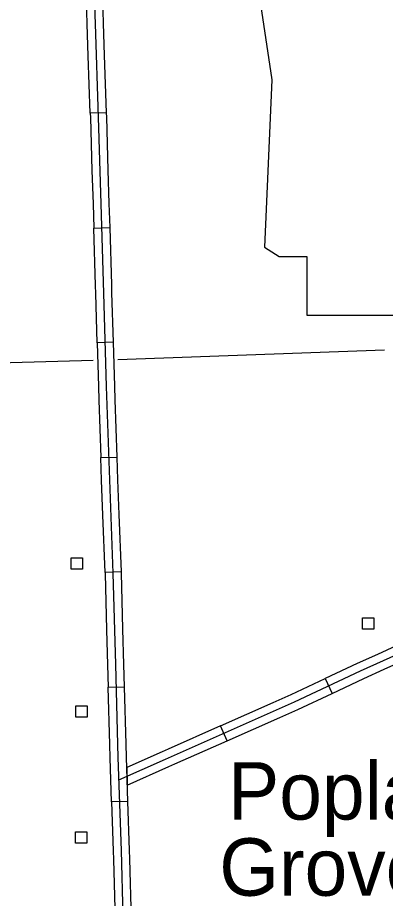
# Model space of a CAD drawing. Extents: x 1084508 to 1142749, y 1057638 to 1093403.
# Drawn here: x 1137191 to 1138253, y 1081502 to 1084044 of the extents above; entities that cross this region are included whole.
import ezdxf

# ---------------------------------------------------------------- set-up
doc = ezdxf.new("R2010")
doc.units = 0
for name, color, linetype in [('Level 21', 7, 'Continuous'), ('Level 24', 7, 'Continuous'), ('Level 31', 7, 'Continuous'), ('Level 5', 7, 'Continuous'), ('Level 56', 7, 'Continuous')]:
    doc.layers.add(name, color=color, linetype=linetype)

msp = doc.modelspace()

# ---------------------------------------------------------------- linework, layer by layer
at = {"layer": 'Level 21'}
for p, q in [((1137877, 1084182.7), (1137924.8, 1083864.1)), ((1137924.8, 1083864.1), (1137903.5, 1083380.8)), ((1137903.5, 1083380.8), (1137946, 1083354.3)), ((1137946, 1083354.3), (1138025.7, 1083354.3)), ((1138025.7, 1083354.3), (1138025.7, 1083184.4)), ((1138025.7, 1083184.4), (1138694.8, 1083184.4))]:
    msp.add_line(p, q, dxfattribs=at)
at = {"layer": 'Level 31'}
for p, q in [((1137448.2, 1083769.2), (1137401.1, 1083767.6)), ((1137448.2, 1083769.2), (1137448.2, 1083769.2)), ((1137411, 1083436.4), (1137458, 1083437.8)), ((1137468, 1083106.5), (1137420.9, 1083105)), ((1137431.5, 1082773.7), (1137478.6, 1082775.2)), ((1137490.7, 1082444.1), (1137443.6, 1082442.3)), ((1138078.9, 1082136.1), (1138098.9, 1082093.4)), ((1137452.8, 1082111.3), (1137499.8, 1082112.5)), ((1137796.3, 1081956.8), (1137777.3, 1081999.9)), ((1137509.6, 1081781.4), (1137462.5, 1081779.8)), ((1137509.6, 1081781.4), (1137509.6, 1081781.4))]:
    msp.add_line(p, q, dxfattribs=at)
for points in [[(1137495.9, 1081449.3), (1137490.9, 1081639.9), (1137481.6, 1081908.1), (1137474.6, 1082176.3), (1137467.3, 1082440.2), (1137457.2, 1082709.2), (1137448.3, 1082979.3), (1137440.2, 1083248.3), (1137432.4, 1083506.4), (1137425.1, 1083755.9), (1137415.8, 1084025.7), (1137406.8, 1084291.9), (1137401.4, 1084558.2), (1137392.9, 1084820.1), (1137384, 1085095.7), (1137374.7, 1085362.7), (1137366.9, 1085619.3), (1137361.5, 1085894.8), (1137352.6, 1086164.5), (1137350.9, 1086216.8)], [(1137395.4, 1083933.2), (1137392.2, 1084024.9), (1137389.8, 1084098.9)], [(1137442.4, 1083934.8), (1137439.3, 1084026.5), (1137436.8, 1084100.4)], [(1137401.1, 1083767.6), (1137395.4, 1083933.2)], [(1137448.2, 1083769.2), (1137442.4, 1083934.8)], [(1137401.1, 1083767.6), (1137401.5, 1083755.2), (1137406, 1083602)], [(1137453.1, 1083603.4), (1137448.6, 1083756.7), (1137448.2, 1083769.2)], [(1137406, 1083602), (1137408.9, 1083505.7), (1137411, 1083436.4)], [(1137458, 1083437.8), (1137455.9, 1083507.1), (1137453.1, 1083603.4)], [(1137415.9, 1083270.7), (1137411, 1083436.4)], [(1137463, 1083272.1), (1137458, 1083437.8)], [(1137420.9, 1083105), (1137416.6, 1083247.5), (1137415.9, 1083270.7)], [(1137468, 1083106.5), (1137463.7, 1083249), (1137463, 1083272.1)], [(1137420.9, 1083105), (1137424.8, 1082978.6), (1137426.1, 1082939.3)], [(1137473.1, 1082940.9), (1137471.8, 1082980), (1137468, 1083106.5)], [(1137426.1, 1082939.3), (1137431.5, 1082773.7)], [(1137478.6, 1082775.2), (1137473.1, 1082940.9)], [(1137437.4, 1082608), (1137433.7, 1082708.4), (1137431.5, 1082773.7)], [(1137484.5, 1082609.7), (1137480.7, 1082710), (1137478.6, 1082775.2)], [(1137443.6, 1082442.3), (1137437.4, 1082608)], [(1137490.7, 1082444.1), (1137484.5, 1082609.7)], [(1137443.6, 1082442.3), (1137443.7, 1082439.5), (1137448.3, 1082276.9)], [(1137495.3, 1082278.2), (1137490.8, 1082441), (1137490.7, 1082444.1)], [(1137448.3, 1082276.9), (1137451.1, 1082175.7), (1137452.8, 1082111.3)], [(1137483.8, 1081843.9), (1137617.8, 1081903.5), (1137990.4, 1082068.6), (1138181, 1082157.9), (1138332.6, 1082226.7), (1138366.6, 1082239.4), (1138392.8, 1082246.5), (1138424.7, 1082250.1), (1138472.9, 1082251.5), (1138914.9, 1082263.5), (1139547.6, 1082281.2), (1139988.9, 1082291.2)], [(1137499.8, 1082112.5), (1137498.2, 1082176.9), (1137495.3, 1082278.2)], [(1138386.5, 1082269.2), (1138359.4, 1082261.9), (1138323.6, 1082248.4), (1138229.6, 1082205.8)], [(1138249, 1082162.9), (1138341.6, 1082204.9), (1138373.8, 1082217), (1138398.8, 1082223.7)], [(1138229.6, 1082205.8), (1138171.2, 1082179.3), (1138078.9, 1082136.1)], [(1138098.9, 1082093.4), (1138190.9, 1082136.5), (1138249, 1082162.9)], [(1137928.8, 1082067), (1137980.7, 1082090), (1138078.9, 1082136.1)], [(1137457.1, 1081945.6), (1137452.8, 1082111.3)], [(1137504.2, 1081946.8), (1137499.8, 1082112.5)], [(1137947.8, 1082024), (1138000.2, 1082047.2), (1138098.9, 1082093.4)], [(1137777.3, 1081999.9), (1137928.8, 1082067)], [(1137796.3, 1081956.8), (1137947.8, 1082024)], [(1137777.3, 1081999.9), (1137625.7, 1081932.7)], [(1137462.5, 1081779.8), (1137458.1, 1081907.4), (1137457.1, 1081945.6)], [(1137509.6, 1081781.4), (1137505.1, 1081908.8), (1137504.2, 1081946.8)], [(1137644.8, 1081889.7), (1137796.3, 1081956.8)], [(1137625.7, 1081932.7), (1137608.3, 1081925), (1137506.2, 1081879.6), (1137507.9, 1081828.8)], [(1137507.9, 1081828.8), (1137627.4, 1081881.9), (1137644.8, 1081889.7)], [(1137462.5, 1081779.8), (1137467.4, 1081639.2), (1137468, 1081614.3)], [(1137515.1, 1081615.6), (1137514.4, 1081640.7), (1137509.6, 1081781.4)], [(1137468, 1081614.3), (1137472.7, 1081437.6)], [(1137519.8, 1081438.9), (1137515.1, 1081615.6)]]:
    msp.add_lwpolyline(points, dxfattribs=at)
at = {"layer": 'Level 5'}
for points in [[(1137480.4, 1083057), (1138250, 1083084.4)], [(1136624.8, 1083032.6), (1137409.7, 1083054.7)]]:
    msp.add_lwpolyline(points, dxfattribs=at)
at = {"layer": 'Level 56'}
for points in [[(1137346.3, 1082452.1), (1137346.3, 1082484.8), (1137379, 1082484.8), (1137379, 1082452.1)], [(1138186.8, 1082278.4), (1138186.8, 1082311), (1138219.6, 1082311), (1138219.6, 1082278.4)], [(1137359.3, 1082024.4), (1137359.3, 1082057), (1137392.1, 1082057), (1137392.1, 1082024.4)], [(1137358.2, 1081661), (1137358.2, 1081693.6), (1137391, 1081693.6), (1137391, 1081661)]]:
    msp.add_lwpolyline(points, close=True, dxfattribs=at)

# ---------------------------------------------------------------- texts
at = {"layer": 'Level 24'}
for s, p in [('Poplar', (1137798.6, 1081729)), ('Grove', (1137773.3, 1081509.3))]:
    msp.add_text(s, height=165.73, dxfattribs=at).set_placement(p)

doc.saveas('drawing.dxf')
